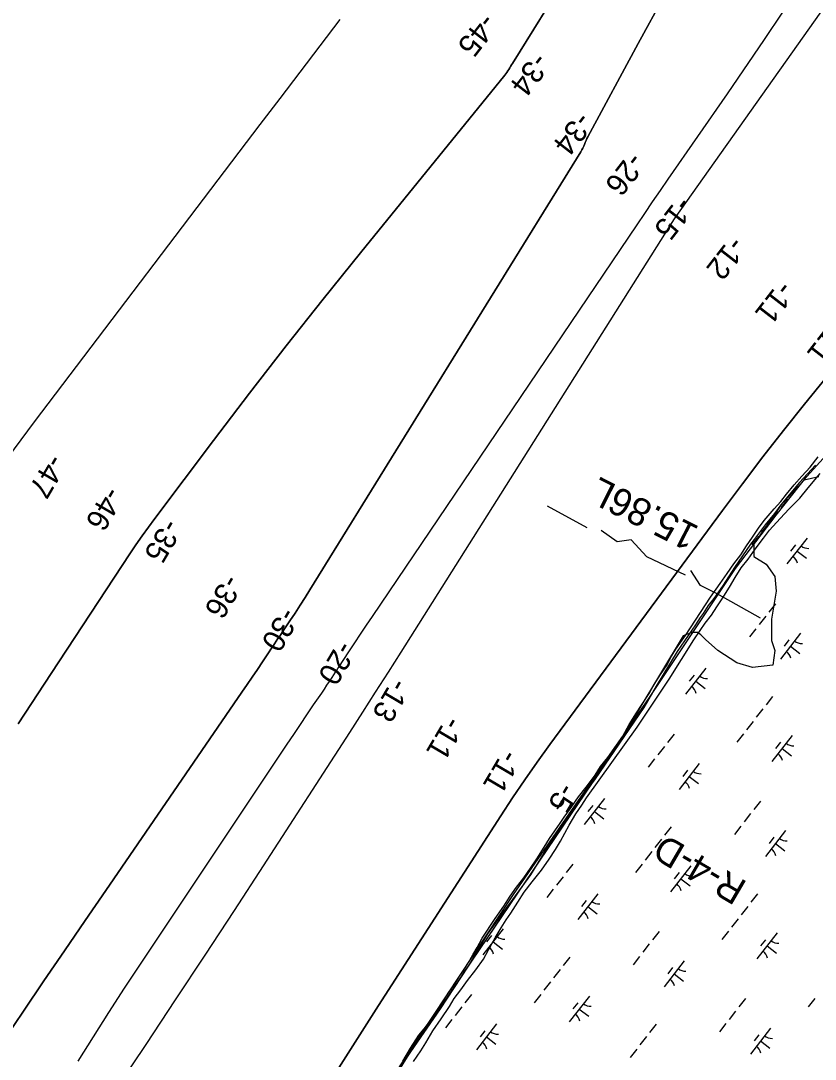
# Model space of a CAD drawing. Extents: x 3888273 to 3909528, y 158682 to 181032.
# Drawn here: x 3901510 to 3902718, y 170326 to 171905 of the extents above; entities that cross this region are included whole.
import ezdxf

# ---------------------------------------------------------------- set-up
doc = ezdxf.new("R2010")
doc.units = 0
for name, color, linetype in [('V-LEVE-TOET', 7, 'Continuous'), ('V-RIVR-EDGE', 7, 'Continuous'), ('V-RIVR-JETY', 7, 'Continuous'), ('V-RIVR-RANG', 7, 'Continuous'), ('V-RIVR-RANG-IDEN', 7, 'Continuous'), ('V-RRAP-FSHR', 7, 'Continuous'), ('V-STRM-FMON', 7, 'Continuous'), ('V-TOPO-DPTH', 7, 'Continuous'), ('V-TOPO-MAJR', 7, 'Continuous'), ('V-TOPO-MINR', 7, 'Continuous'), ('V-WETL-SWMP', 7, 'Continuous')]:
    doc.layers.add(name, color=color, linetype=linetype)

msp = doc.modelspace()

# ---------------------------------------------------------------- linework, layer by layer
at = {"layer": 'V-LEVE-TOET'}
msp.add_line((3902370.8, 171133.6), (3902310.4, 171166.4), dxfattribs=at)
for points in [[(3902520.2, 171061.6), (3902461.4, 171089.6), (3902437.7, 171115.2), (3902416.3, 171112.2), (3902392.3, 171129.5)], [(3902634.5, 170996.1), (3902568.6, 171033.1), (3902543.4, 171046), (3902528.4, 171068.9)]]:
    msp.add_lwpolyline(points, dxfattribs=at)
at = {"layer": 'V-RIVR-EDGE'}
for points in [[(3902722.9, 171211.4), (3902700.7, 171206.2), (3902666.6, 171170.4), (3902624, 171109.1), (3902624, 171090.3), (3902642.8, 171078.4), (3902656.4, 171059.6), (3902658.1, 171037.5), (3902651.3, 170994.8), (3902651.3, 170962.4), (3902656.4, 170947.1), (3902653, 170924.9), (3902622.3, 170921.5), (3902598.4, 170928.3), (3902569.5, 170947.1), (3902550.7, 170964.1), (3902543.9, 170971), (3902538.8, 170974.4), (3902530.2, 170974.4), (3902516.7, 170969.5)], [(3902516.7, 170969.5), (3902413.4, 170797.8), (3902103.9, 170339.9), (3902016.4, 170199.2)]]:
    msp.add_lwpolyline(points, dxfattribs=at)
at = {"layer": 'V-RIVR-JETY'}
for points in [[(3902717.8, 171228.9), (3902693.8, 171202.8), (3902665.5, 171168.7), (3902655.7, 171155.5), (3902641.6, 171138.2), (3902633.7, 171128.2), (3902630.6, 171124.2), (3902624.7, 171115.8), (3902619.2, 171108.6), (3902594.9, 171073.3), (3902576.5, 171044.9), (3902563.2, 171026), (3902555, 171015.6), (3902547.1, 171003.6), (3902542.4, 170997.2), (3902535.8, 170986), (3902507.6, 170945.5), (3902475.5, 170892.7), (3902456.8, 170860.7), (3902419.2, 170804.6), (3902383.2, 170751.8), (3902350.2, 170707.3), (3902316.5, 170658.4), (3902284.5, 170606), (3902247.6, 170555.5), (3902219.4, 170516.2), (3902190.1, 170467), (3902147.4, 170402.5), (3902102, 170336.8)], [(3902106.9, 170322.2), (3902117.9, 170338.2), (3902125.7, 170350.6), (3902136.2, 170368.6), (3902148.8, 170387), (3902161.3, 170405.8), (3902168.7, 170417.8), (3902178.9, 170431.1), (3902189.1, 170445.5), (3902201.3, 170461.5), (3902213, 170478), (3902220.8, 170492), (3902231, 170510.4), (3902240, 170525.6), (3902247.8, 170537.6), (3902254.9, 170548), (3902265.4, 170564.4), (3902274.8, 170579.6), (3902287.4, 170595.3), (3902301.5, 170612.9), (3902313.2, 170630.1), (3902322.6, 170644.5), (3902330.5, 170657), (3902343.7, 170681.4), (3902353.5, 170698.6), (3902362.5, 170711.8), (3902369.9, 170723), (3902446.8, 170830.4), (3902495.7, 170903.7), (3902532.8, 170963.3), (3902542.6, 170977.7), (3902550.5, 170988.9), (3902559.9, 171001), (3902568.1, 171013.4), (3902574, 171022.6), (3902578.7, 171029.8), (3902587.3, 171043.4), (3902595.9, 171058.2), (3902604.9, 171072.6), (3902615.5, 171086.2), (3902626.4, 171101.1), (3902639, 171117.9), (3902648, 171130.3), (3902664.1, 171148), (3902677.9, 171162.5), (3902694, 171178.9), (3902707, 171194.6), (3902725, 171216.2)], [(3902102, 170336.8), (3902038.2, 170241.9), (3901993.1, 170175), (3901966.5, 170132.2), (3901942.3, 170093.4), (3901915.3, 170049.3), (3901877.7, 169991.7), (3901822.1, 169913.1), (3901788.1, 169854.7), (3901776, 169833.9)]]:
    msp.add_lwpolyline(points, dxfattribs=at)
at = {"layer": 'V-RRAP-FSHR'}
for points in [[(3902466.4, 170877.4), (3902596.5, 171071.9), (3902658.3, 171152.9), (3902704.7, 171211.9), (3903018.7, 171557.6), (3903166.9, 171672.4), (3903285.6, 171793.8), (3903327.1, 171840.6), (3903602.2, 172338.5), (3903762.1, 172628.9), (3903775.9, 172650.6), (3904124.4, 172985.1), (3904135.8, 173004.7), (3904140.8, 173195.6), (3904143.9, 173228.6), (3904155.6, 173256.3), (3904478.6, 173695.6), (3904503.4, 173735), (3904568.4, 173920.2), (3904627.6, 174008.5), (3904693.9, 174118.3), (3904723.9, 174185.4), (3904740.7, 174228.4), (3904769.8, 174251)], [(3899996.7, 166588.8), (3900029.7, 166643.4), (3900051.8, 166695.8), (3900145, 166878), (3900473, 167514.6), (3900528.8, 167603.3), (3900571.9, 167693.2), (3900769.5, 168220.1), (3900854, 168410.1), (3901111.7, 168921.3), (3901230.8, 169130.1), (3901232.3, 169133), (3901298.6, 169231.8), (3901395, 169369.5), (3901586, 169601.1), (3901720.2, 169757.4), (3901855.1, 169965.2), (3902076, 170299.4), (3902258.6, 170576), (3902394.3, 170771.7), (3902466.4, 170877.4)]]:
    msp.add_lwpolyline(points, dxfattribs=at)
at = {"layer": 'V-TOPO-DPTH'}
for points in [[(3902343, 171977.8), (3902257.2, 171839.9), (3902255.8, 171837.6), (3902254.4, 171835.3), (3902253, 171833), (3902251.7, 171830.7), (3902250.3, 171828.4), (3902248.8, 171826.2), (3902247.2, 171824), (3902245.6, 171821.9), (3902026.1, 171551.9), (3901969.4, 171481.3), (3901913.1, 171410.3), (3901857.6, 171338.6), (3901802.7, 171266.6), (3901713.4, 171148.1), (3901703.6, 171134.9), (3901694, 171121.5), (3901684.6, 171108), (3901675.5, 171094.3), (3901555.9, 170912), (3901505.8, 170835.4)], [(3901505.8, 170835.4), (3901555.9, 170912), (3901675.5, 171094.3), (3901684.6, 171108), (3901694, 171121.5), (3901703.6, 171134.9), (3901713.4, 171148.1), (3901802.7, 171266.6), (3901857.6, 171338.6), (3901913.1, 171410.3), (3901969.4, 171481.3), (3902026.1, 171551.9), (3902245.6, 171821.9), (3902247.2, 171824), (3902248.8, 171826.2), (3902250.3, 171828.4), (3902251.7, 171830.7), (3902253, 171833), (3902254.4, 171835.3), (3902255.8, 171837.6), (3902257.2, 171839.9), (3902343, 171977.8)], [(3901597, 170322.5), (3901620.1, 170359.8), (3901643.4, 170396.9), (3901667.3, 170433.7), (3901691.4, 170470.4), (3901914.6, 170804.5), (3901924.7, 170819.5), (3901934.7, 170834.5), (3901944.8, 170849.4), (3901954.9, 170864.4), (3901967.2, 170882.5), (3901971.2, 170888.4), (3901975.1, 170894.3), (3901979.1, 170900.2), (3901982.9, 170906.1), (3901988.3, 170914.2), (3901989.5, 170916), (3901991.9, 170919.8), (3901993.2, 170921.7), (3902008.4, 170945), (3902017.3, 170958.6), (3902026.3, 170972.1), (3902035.3, 170985.6), (3902044.3, 170999), (3902446.8, 171594.4), (3902458.5, 171611.8), (3902470.4, 171629.1), (3902482.2, 171646.4), (3902494.1, 171663.6), (3902584.2, 171793.8), (3902640.6, 171876.4), (3902696.2, 171959.6)], [(3901597, 170322.5), (3901620.1, 170359.8), (3901643.4, 170396.9), (3901667.3, 170433.7), (3901691.4, 170470.4), (3901914.6, 170804.5), (3901924.7, 170819.5), (3901934.7, 170834.5), (3901944.8, 170849.4), (3901954.9, 170864.4), (3901967.2, 170882.5), (3901971.2, 170888.4), (3901975.1, 170894.3), (3901979.1, 170900.2), (3901982.9, 170906.1), (3901988.3, 170914.2), (3901989.5, 170916), (3901991.9, 170919.8), (3901993.2, 170921.7), (3902008.4, 170945), (3902017.3, 170958.6), (3902026.3, 170972.1), (3902035.3, 170985.6), (3902044.3, 170999), (3902446.8, 171594.4), (3902458.5, 171611.8), (3902470.4, 171629.1), (3902482.2, 171646.4), (3902494.1, 171663.6), (3902584.2, 171793.8), (3902640.6, 171876.4), (3902696.2, 171959.6)], [(3902488.5, 171943.6), (3902448.2, 171870.2), (3902371.9, 171728.1), (3902370.5, 171725.4), (3902369.1, 171722.5), (3902367.9, 171719.7), (3902366.7, 171716.7), (3902365.6, 171713.8), (3902364.3, 171711), (3902362.8, 171708.2), (3902361.3, 171705.5), (3901949.3, 171039.6), (3901941.9, 171027.7), (3901934.3, 171015.9), (3901926.7, 171004.1), (3901918.9, 170992.4), (3901908.6, 170977.1), (3901906, 170973.1), (3901903.3, 170969.1), (3901900.7, 170965.2), (3901898, 170961.2), (3901895.4, 170957.2), (3901892.7, 170953.2), (3901890, 170949.3), (3901887.4, 170945.3), (3901877.1, 170930), (3901869.3, 170918.3), (3901861.5, 170906.7), (3901853.6, 170895.2), (3901845.7, 170883.6), (3901638.7, 170582.4), (3901607.3, 170536.6), (3901576, 170490.7), (3901544.8, 170444.7), (3901513.7, 170398.6), (3901486.4, 170358.1)], [(3901486.4, 170358.1), (3901513.7, 170398.6), (3901544.8, 170444.7), (3901576, 170490.7), (3901607.3, 170536.6), (3901638.7, 170582.4), (3901845.7, 170883.6), (3901853.6, 170895.2), (3901861.5, 170906.7), (3901869.3, 170918.3), (3901877.1, 170930), (3901887.4, 170945.3), (3901890, 170949.3), (3901892.7, 170953.2), (3901895.4, 170957.2), (3901898, 170961.2), (3901900.7, 170965.2), (3901903.3, 170969.1), (3901906, 170973.1), (3901908.6, 170977.1), (3901918.9, 170992.4), (3901926.7, 171004.1), (3901934.3, 171015.9), (3901941.9, 171027.7), (3901949.3, 171039.6), (3902361.3, 171705.5), (3902362.8, 171708.2), (3902364.3, 171711), (3902365.6, 171713.8), (3902366.7, 171716.7), (3902367.9, 171719.7), (3902369.1, 171722.5), (3902370.5, 171725.4), (3902371.9, 171728.1), (3902448.2, 171870.2), (3902488.5, 171943.6)], [(3902745.9, 171376.6), (3902701.4, 171321.5), (3902669.5, 171281.6), (3902638.1, 171241.4), (3902607.1, 171200.8), (3902576.5, 171159.9), (3902314.2, 170804.4), (3902294.8, 170777.6), (3902275.9, 170750.7), (3902257.4, 170723.3), (3902239.3, 170695.8), (3902053.6, 170407.4), (3901985.9, 170301.2), (3901918.9, 170194.7), (3901852.7, 170087.6), (3901787.2, 169980.1), (3901721.9, 169872.4), (3901656.3, 169765), (3901590.2, 169657.8), (3901523.7, 169550.8), (3901139.1, 169059.9)]]:
    msp.add_lwpolyline(points, dxfattribs=at)
at = {"layer": 'V-TOPO-MAJR'}
msp.add_lwpolyline([(3901490.1, 171240.1), (3901510, 171267.4), (3901530.3, 171294.6), (3901873.7, 171746.7), (3901904.1, 171786.7), (3901934.5, 171826.7), (3901964.9, 171866.7), (3901995.4, 171906.7)], dxfattribs=at)
at = {"layer": 'V-TOPO-MINR'}
for points in [[(3901500.4, 170033.5), (3901581.3, 170166.8), (3901595.6, 170189.9), (3901610.1, 170212.9), (3901624.9, 170235.7), (3901639.8, 170258.4), (3901700, 170348.3), (3901745, 170416), (3901789.9, 170483.7), (3901834.4, 170551.7), (3901878.7, 170619.9), (3902010, 170822.7), (3902029.6, 170853.2), (3902049.2, 170883.7), (3902068.6, 170914.2), (3902088, 170944.8), (3902503.4, 171603.5), (3902912.5, 172181.4)], [(3901505.8, 170835.4), (3901555.9, 170912), (3901675.5, 171094.3), (3901684.6, 171108), (3901694, 171121.5), (3901703.6, 171134.9), (3901713.4, 171148.1), (3901802.7, 171266.6), (3901857.6, 171338.6), (3901913.1, 171410.3), (3901969.4, 171481.3), (3902026.1, 171551.9), (3902245.6, 171821.9), (3902247.2, 171824), (3902248.8, 171826.2), (3902250.3, 171828.4), (3902251.7, 171830.7), (3902253, 171833), (3902254.4, 171835.3), (3902255.8, 171837.6), (3902257.2, 171839.9), (3902343, 171977.8)], [(3901597, 170322.5), (3901620.1, 170359.8), (3901643.4, 170396.9), (3901667.3, 170433.7), (3901691.4, 170470.4), (3901914.6, 170804.5), (3901924.7, 170819.5), (3901934.7, 170834.5), (3901944.8, 170849.4), (3901954.9, 170864.4), (3901967.2, 170882.5), (3901971.2, 170888.4), (3901975.1, 170894.3), (3901979.1, 170900.2), (3901982.9, 170906.1), (3901988.3, 170914.2), (3901989.5, 170916), (3901991.9, 170919.8), (3901993.2, 170921.7), (3902008.4, 170945), (3902017.3, 170958.6), (3902026.3, 170972.1), (3902035.3, 170985.6), (3902044.3, 170999), (3902446.8, 171594.4), (3902458.5, 171611.8), (3902470.4, 171629.1), (3902482.2, 171646.4), (3902494.1, 171663.6), (3902584.2, 171793.8), (3902640.6, 171876.4), (3902696.2, 171959.6)], [(3901486.4, 170358.1), (3901513.7, 170398.6), (3901544.8, 170444.7), (3901576, 170490.7), (3901607.3, 170536.6), (3901638.7, 170582.4), (3901845.7, 170883.6), (3901853.6, 170895.2), (3901861.5, 170906.7), (3901869.3, 170918.3), (3901877.1, 170930), (3901887.4, 170945.3), (3901890, 170949.3), (3901892.7, 170953.2), (3901895.4, 170957.2), (3901898, 170961.2), (3901900.7, 170965.2), (3901903.3, 170969.1), (3901906, 170973.1), (3901908.6, 170977.1), (3901918.9, 170992.4), (3901926.7, 171004.1), (3901934.3, 171015.9), (3901941.9, 171027.7), (3901949.3, 171039.6), (3902361.3, 171705.5), (3902362.8, 171708.2), (3902364.3, 171711), (3902365.6, 171713.8), (3902366.7, 171716.7), (3902367.9, 171719.7), (3902369.1, 171722.5), (3902370.5, 171725.4), (3902371.9, 171728.1), (3902448.2, 171870.2), (3902488.5, 171943.6)], [(3901139.1, 169059.9), (3901523.7, 169550.8), (3901590.2, 169657.8), (3901656.3, 169765), (3901721.9, 169872.4), (3901787.2, 169980.1), (3901852.7, 170087.6), (3901918.9, 170194.7), (3901985.9, 170301.2), (3902053.6, 170407.4), (3902239.3, 170695.8), (3902257.4, 170723.3), (3902275.9, 170750.7), (3902294.8, 170777.6), (3902314.2, 170804.4), (3902576.5, 171159.9), (3902607.1, 171200.8), (3902638.1, 171241.4), (3902669.5, 171281.6), (3902701.4, 171321.5), (3902745.9, 171376.6)], [(3902325, 170706.3), (3902325, 170706.4), (3902325, 170706.6), (3902330.3, 170715.5), (3902330.4, 170715.7), (3902331, 170716.6), (3902332.1, 170718.4), (3902334, 170720.5), (3902334.6, 170721.2), (3902334.7, 170721.2), (3902334.8, 170721.2), (3902334.8, 170721.1), (3902334.8, 170721), (3902325.3, 170706.4), (3902325.1, 170706.3), (3902325, 170706.3)]]:
    msp.add_lwpolyline(points, dxfattribs=at)
at = {"layer": 'V-WETL-SWMP'}
for p, q in [((3902709.7, 171226), (3902722, 171241.8)), ((3902697.3, 171212.1), (3902709.7, 171226)), ((3902685.7, 171199.1), (3902697.3, 171212.1)), ((3902674.1, 171184.9), (3902685.7, 171199.1)), ((3902665.2, 171173.8), (3902674.1, 171184.9)), ((3902640, 171144.6), (3902655.1, 171162.7)), ((3902655.1, 171162.7), (3902665.2, 171173.8)), ((3902675.4, 171177.4), (3902665.6, 171164.8)), ((3902660.7, 171158.5), (3902650.8, 171145.8)), ((3902622.3, 171119.7), (3902631.1, 171133.1)), ((3902631.1, 171133.1), (3902640, 171144.6)), ((3902645.9, 171139.5), (3902636.1, 171126.9)), ((3902613, 171106.3), (3902622.3, 171119.7)), ((3902631.2, 171120.6), (3902621.4, 171108)), ((3902705.3, 171118.1), (3902674.6, 171078.7)), ((3902604.5, 171092.5), (3902613, 171106.3)), ((3902687.6, 171107.9), (3902680.2, 171098.4)), ((3902593.7, 171078.7), (3902604.5, 171092.5)), ((3902690, 171098.4), (3902704.2, 171087.3)), ((3902583.7, 171064.1), (3902593.7, 171078.7)), ((3902573.3, 171049.1), (3902583.7, 171064.1)), ((3902558.2, 171028.2), (3902573.3, 171049.1)), ((3902520.4, 170970.2), (3902558.2, 171028.2)), ((3902657, 171018.2), (3902647.2, 171005.6)), ((3902642.3, 170999.3), (3902632.4, 170986.6)), ((3902627.5, 170980.3), (3902617.7, 170967.7)), ((3902695.4, 170973.5), (3902664.7, 170934.1)), ((3902505.8, 170949.3), (3902515.4, 170962.7)), ((3902515.4, 170962.7), (3902520.4, 170970.2)), ((3902677.6, 170963.3), (3902670.2, 170953.8)), ((3902497.3, 170935.9), (3902505.8, 170949.3)), ((3902680, 170953.8), (3902694.2, 170942.7)), ((3902492.3, 170925.2), (3902497.3, 170935.9)), ((3902471.9, 170893.7), (3902482.3, 170910.6)), ((3902482.3, 170910.6), (3902492.3, 170925.2)), ((3902551.2, 170920.1), (3902520.5, 170880.6)), ((3902533.5, 170909.8), (3902526.1, 170900.3)), ((3902535.9, 170900.3), (3902550.1, 170889.3)), ((3902454.6, 170865.3), (3902465.3, 170881.9)), ((3902465.3, 170881.9), (3902471.9, 170893.7)), ((3902444.9, 170850.7), (3902454.6, 170865.3)), ((3902652.6, 170877.2), (3902642.8, 170864.6)), ((3902434.9, 170834.6), (3902444.9, 170850.7)), ((3902637.8, 170858.3), (3902628, 170845.6)), ((3902424.9, 170816.8), (3902434.9, 170834.6)), ((3902623.1, 170839.3), (3902613.3, 170826.7)), ((3902415.3, 170803), (3902424.9, 170816.8)), ((3902502.9, 170820.1), (3902493.1, 170807.5)), ((3902608.4, 170820.4), (3902598.5, 170807.8)), ((3902682.5, 170817.9), (3902651.8, 170778.4)), ((3902402.5, 170784.5), (3902415.3, 170803)), ((3902488.2, 170801.2), (3902478.3, 170788.6)), ((3902664.8, 170807.6), (3902657.4, 170798.2)), ((3902391.3, 170770.6), (3902402.5, 170784.5)), ((3902667.2, 170798.2), (3902681.4, 170787.1)), ((3902382.8, 170757.6), (3902391.3, 170770.6)), ((3902473.4, 170782.3), (3902463.6, 170769.6)), ((3902541.3, 170775.5), (3902510.6, 170736)), ((3902369.3, 170739.5), (3902382.8, 170757.6)), ((3902523.5, 170765.2), (3902516.1, 170755.7)), ((3902525.9, 170755.7), (3902540.1, 170744.7)), ((3902357.7, 170724.5), (3902369.3, 170739.5)), ((3902343.8, 170705.1), (3902357.7, 170724.5)), ((3902397.1, 170722), (3902366.4, 170682.5)), ((3902335.7, 170693.7), (3902343.8, 170705.1)), ((3902379.4, 170711.7), (3902372, 170702.3)), ((3902634.2, 170718), (3902624.4, 170705.4)), ((3902329.9, 170684.6), (3902335.7, 170693.7)), ((3902381.8, 170702.3), (3902396, 170691.2)), ((3902619.4, 170699.1), (3902609.6, 170686.4)), ((3902321.8, 170672.8), (3902329.9, 170684.6)), ((3902498.5, 170679.1), (3902488.6, 170666.5)), ((3902604.7, 170680.1), (3902594.9, 170667.5)), ((3902672.5, 170673.3), (3902641.8, 170633.9)), ((3902305.6, 170647.9), (3902313.3, 170661.3)), ((3902313.3, 170661.3), (3902321.8, 170672.8)), ((3902483.7, 170660.2), (3902473.9, 170647.6)), ((3902654.8, 170663.1), (3902647.4, 170653.6)), ((3902294.1, 170630.2), (3902305.6, 170647.9)), ((3902469, 170641.3), (3902459.2, 170628.6)), ((3902657.2, 170653.6), (3902671.4, 170642.5)), ((3902284.8, 170616.4), (3902294.1, 170630.2)), ((3902274.4, 170601.4), (3902284.8, 170616.4)), ((3902348.8, 170622.1), (3902339, 170609.4)), ((3902454.3, 170622.3), (3902444.4, 170609.7)), ((3902528.4, 170619.8), (3902497.7, 170580.4)), ((3902263.6, 170587.2), (3902274.4, 170601.4)), ((3902334.1, 170603.1), (3902324.2, 170590.5)), ((3902510.6, 170609.6), (3902503.3, 170600.1)), ((3902513.1, 170600.1), (3902527.3, 170589.1)), ((3902253.5, 170573.7), (3902263.6, 170587.2)), ((3902319.3, 170584.2), (3902309.5, 170571.6)), ((3902243.9, 170558.4), (3902253.5, 170573.7)), ((3902387.2, 170577.4), (3902356.5, 170537.9)), ((3902369.4, 170567.1), (3902362, 170557.7)), ((3902629.8, 170577), (3902619.9, 170564.4)), ((3902230.8, 170539.4), (3902243.9, 170558.4)), ((3902371.8, 170557.7), (3902386, 170546.6)), ((3902615, 170558.1), (3902605.2, 170545.4)), ((3902211.1, 170509.5), (3902230.8, 170539.4)), ((3902600.3, 170539.1), (3902590.5, 170526.5)), ((3902243, 170523.9), (3902212.3, 170484.5)), ((3902480.1, 170519.9), (3902470.3, 170507.3)), ((3902585.5, 170520.2), (3902575.7, 170507.5)), ((3902659.7, 170517.7), (3902629, 170478.2)), ((3902203.4, 170495.7), (3902211.1, 170509.5)), ((3902225.3, 170513.7), (3902217.9, 170504.2)), ((3902227.7, 170504.2), (3902241.9, 170493.1)), ((3902465.3, 170501), (3902455.5, 170488.4)), ((3902641.9, 170507.4), (3902634.6, 170498)), ((3902190.4, 170472.8), (3902196.9, 170484.2)), ((3902196.9, 170484.2), (3902203.4, 170495.7)), ((3902644.3, 170498), (3902658.5, 170486.9)), ((3902182.7, 170460.2), (3902190.4, 170472.8)), ((3902344.4, 170481.1), (3902334.5, 170468.4)), ((3902450.6, 170482), (3902440.8, 170469.4)), ((3902518.4, 170475.2), (3902487.7, 170435.8)), ((3902175.7, 170450.3), (3902182.7, 170460.2)), ((3902329.6, 170462.1), (3902319.8, 170449.5)), ((3902500.7, 170465), (3902493.3, 170455.5)), ((3902503.1, 170455.5), (3902517.3, 170444.5)), ((3902160.3, 170427.8), (3902168.8, 170438.9)), ((3902168.8, 170438.9), (3902175.7, 170450.3)), ((3902314.9, 170443.2), (3902305.1, 170430.6)), ((3902151.4, 170413.6), (3902160.3, 170427.8)), ((3902194.7, 170424), (3902184.9, 170411.4)), ((3902300.2, 170424.3), (3902290.3, 170411.6)), ((3902374.3, 170421.8), (3902343.6, 170382.3)), ((3902143.3, 170401), (3902151.4, 170413.6)), ((3902180, 170405.1), (3902170.1, 170392.4)), ((3902356.5, 170411.5), (3902349.2, 170402.1)), ((3902611.4, 170417.8), (3902601.5, 170405.2)), ((3902716.8, 170418), (3902707, 170405.4)), ((3902132.9, 170385.6), (3902143.3, 170401)), ((3902358.9, 170402), (3902373.2, 170391)), ((3902596.6, 170398.8), (3902586.8, 170386.2)), ((3902115.1, 170362.3), (3902124.8, 170374.2)), ((3902124.8, 170374.2), (3902132.9, 170385.6)), ((3902165.2, 170386.1), (3902155.4, 170373.5)), ((3902233.1, 170379.3), (3902202.4, 170339.9)), ((3902475.6, 170378.9), (3902465.8, 170366.3)), ((3902581.9, 170379.9), (3902572.1, 170367.3)), ((3902649.7, 170373.1), (3902619, 170333.6)), ((3902102.4, 170342.6), (3902115.1, 170362.3)), ((3902215.3, 170369.1), (3902207.9, 170359.6)), ((3902217.7, 170359.6), (3902231.9, 170348.5)), ((3902460.9, 170360), (3902451.1, 170347.4)), ((3902632, 170362.8), (3902624.6, 170353.4)), ((3902090.5, 170322.9), (3902102.4, 170342.6)), ((3902634.4, 170353.4), (3902648.6, 170342.3)), ((3902446.2, 170341), (3902436.3, 170328.4))]:
    msp.add_line(p, q, dxfattribs=at)
for centre, start, end in [((3902707.1, 171120), 231.343, 272.8866), ((3902673.2, 171076.4), 11.343, 52.8866), ((3902697.2, 170975.4), 231.343, 272.8866), ((3902663.2, 170931.8), 11.343, 52.8866), ((3902553, 170922), 231.343, 272.8866), ((3902519.1, 170878.4), 11.343, 52.8866), ((3902684.3, 170819.8), 231.343, 272.8866), ((3902650.4, 170776.2), 11.343, 52.8866), ((3902543.1, 170777.4), 231.343, 272.8866), ((3902509.1, 170733.8), 11.343, 52.8866), ((3902398.9, 170723.9), 231.343, 272.8866), ((3902365, 170680.3), 11.343, 52.8866), ((3902674.3, 170675.2), 231.343, 272.8866), ((3902640.4, 170631.6), 11.343, 52.8866), ((3902530.2, 170621.8), 231.343, 272.8866), ((3902496.3, 170578.2), 11.343, 52.8866), ((3902389, 170579.3), 231.343, 272.8866), ((3902355, 170535.7), 11.343, 52.8866), ((3902244.8, 170525.8), 231.343, 272.8866), ((3902661.5, 170519.6), 231.343, 272.8866), ((3902210.9, 170482.2), 11.343, 52.8866), ((3902627.6, 170476), 11.343, 52.8866), ((3902520.2, 170477.2), 231.343, 272.8866), ((3902486.3, 170433.6), 11.343, 52.8866), ((3902376.1, 170423.7), 231.343, 272.8866), ((3902342.2, 170380.1), 11.343, 52.8866), ((3902234.9, 170381.3), 231.343, 272.8866), ((3902651.5, 170375), 231.343, 272.8866), ((3902200.9, 170337.7), 11.343, 52.8866), ((3902617.6, 170331.4), 11.343, 52.8866)]:
    msp.add_arc(centre, 17.6, start, end, dxfattribs=at)

# ---------------------------------------------------------------- texts
at = {"layer": 'V-RIVR-RANG'}
for s, rotation, p in [('-45', 232.2986, (3902211.6, 171918.4)), ('-34', 232.2986, (3902291.5, 171858.5)), ('-34', 232.1583, (3902357.1, 171768.4)), ('-26', 232.1583, (3902436.1, 171707.1)), ('-15', 232.1583, (3902510.5, 171639.9)), ('-12', 232.1583, (3902590, 171579.2)), ('-11', 232.1583, (3902664, 171511.5)), ('-11', 232.1583, (3902743.1, 171450.3)), ('-47', 239.6218, (3901552.9, 171248.1)), ('-46', 239.6218, (3901639.8, 171198.6)), ('-35', 239.6218, (3901728.7, 171149.8)), ('-36', 239.4783, (3901820.7, 171065.2)), ('-30', 239.4783, (3901907.2, 171014.9)), ('-20', 239.4783, (3901993.3, 170964.1)), ('-13', 239.4783, (3902075.9, 170907.3)), ('-11', 239.4783, (3902157.8, 170849.4)), ('-11', 239.4783, (3902244.1, 170798.8)), ('-5', 239.4783, (3902330.4, 170748.3))]:
    msp.add_text(s, height=33.5, rotation=rotation, dxfattribs=at).set_placement(p)
at = {"layer": 'V-RIVR-RANG-IDEN'}
msp.add_text('R-4-D', height=41.5, rotation=149.6216, dxfattribs=at).set_placement((3902615.9, 170594.4))
at = {"layer": 'V-STRM-FMON'}
msp.add_text('15.86L', height=42, rotation=153.2317, dxfattribs=at).set_placement((3902543, 171134.6))

doc.saveas('drawing.dxf')
